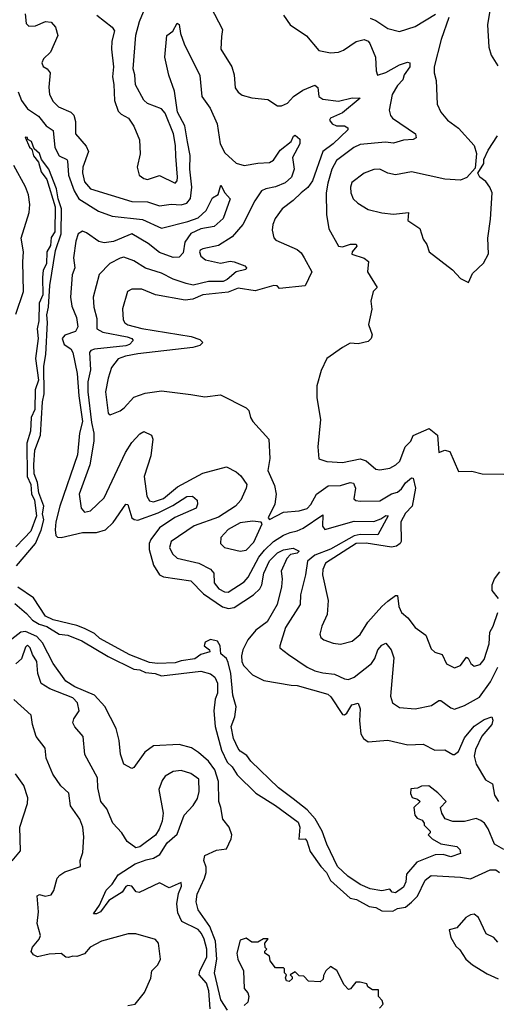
# Model space of a CAD drawing. Extents: x 1603745 to 1745082, y 385868 to 533966.
# Tile 348 of 646: x 1729055 to 1731477, y 410945 to 415945. Entities that reach past the tile are written whole.
import ezdxf

# ---------------------------------------------------------------- set-up
doc = ezdxf.new("R2010")
doc.units = 0

msp = doc.modelspace()

# ---------------------------------------------------------------- linework, layer by layer
at = {"layer": '0CON20XD'}
for points in [[(1731490, 416255), (1731466.4, 416186.4), (1731465.8, 416125), (1731432.1, 415917.9), (1731438.1, 415805), (1731450.6, 415765), (1731485, 415710)], [(1729083.1, 415975), (1729087.1, 415925), (1729101.8, 415911.8), (1729135, 415912.7), (1729185.4, 415934.6), (1729215, 415932.5), (1729237.3, 415907.3), (1729249.3, 415865), (1729210.8, 415779.2), (1729175.7, 415745), (1729167.1, 415725), (1729175, 415706.2), (1729195, 415694.2), (1729209.4, 415675), (1729202.6, 415602.6), (1729206.2, 415565), (1729225, 415530), (1729252, 415502), (1729315.7, 415475.7), (1729330.6, 415460.6), (1729338.3, 415428.3), (1729338.8, 415365), (1729392.4, 415302.4), (1729404.7, 415275), (1729375.8, 415195), (1729373.8, 415166.2), (1729385, 415121.1), (1729415, 415085.3), (1729625, 415021.6), (1729705, 415020.3), (1729765, 414999.6), (1729825, 415008.2), (1729875.2, 415004.8), (1729905, 415012.5), (1729923.2, 415036.8), (1729929.1, 415095), (1729919.5, 415185), (1729920.8, 415255), (1729906.9, 415325)], [(1729447.5, 415967.5), (1729525, 415906.2), (1729537.3, 415887.3), (1729524, 415835), (1729522, 415795), (1729532, 415705), (1729526, 415655), (1729533.8, 415615), (1729536.7, 415535), (1729555, 415480), (1729570, 415465), (1729608, 415445), (1729635, 415403.8), (1729664.4, 415335), (1729666.4, 415263.6), (1729651.4, 415195), (1729662.9, 415155), (1729685, 415137.8), (1729705, 415133.9), (1729765, 415153.1), (1729845, 415114.5), (1729854.5, 415125.5), (1729856.9, 415145), (1729847.8, 415252.2), (1729847.3, 415305), (1729837, 415365), (1729795, 415470), (1729775, 415492.2), (1729705, 415518.6), (1729685, 415535.8), (1729644.2, 415614.2), (1729640.8, 415665), (1729632, 415695), (1729644.5, 415865.5), (1729663.8, 415935), (1729692.9, 416005)], [(1730025, 416011.2), (1730085.4, 415895.4), (1730080.4, 415859.6), (1730077.1, 415795), (1730132.9, 415705), (1730144.3, 415665), (1730149.2, 415599.2), (1730165.8, 415575.8), (1730185, 415561.2), (1730235, 415547.1), (1730315, 415540), (1730365, 415506.7), (1730385, 415506.7), (1730415, 415520), (1730445.8, 415554.2), (1730493, 415587), (1730555, 415611.4), (1730570, 415600), (1730575.7, 415555), (1730595, 415540.8), (1730675, 415531.2), (1730745, 415548), (1730785.6, 415545.6), (1730695, 415471), (1730634.4, 415445), (1730630, 415435), (1730642, 415415), (1730665, 415406.4), (1730706.2, 415405), (1730722.5, 415395), (1730723.1, 415385), (1730648.4, 415315), (1730595.4, 415274.6), (1730543.1, 415126.9), (1730518.3, 415091.7), (1730484.8, 415065.2), (1730444, 415026), (1730388, 414985), (1730352.9, 414935), (1730341.4, 414905), (1730338.6, 414875), (1730346.8, 414836.8), (1730356, 414825), (1730465, 414776.9), (1730485, 414760), (1730501.1, 414735), (1730538.6, 414665), (1730505, 414592.5), (1730375, 414580), (1730363.9, 414593.9), (1730345.6, 414595.6), (1730251.4, 414568.6), (1730165, 414582), (1730115, 414561.4), (1729985, 414546.7), (1729935, 414525.3), (1729895, 414520), (1729745, 414547.3), (1729675, 414576.2), (1729625, 414577.1), (1729602.9, 414565), (1729576.9, 414476.9), (1729580.7, 414420.7), (1729589.2, 414405), (1729604.3, 414395), (1729675, 414376), (1729926, 414336), (1729970.6, 414320.6), (1729985.8, 414305), (1729970.4, 414289.6), (1729935, 414279.6), (1729655, 414247.1), (1729593.1, 414236.9), (1729555, 414222.9), (1729521.8, 414178.2), (1729503.8, 414125), (1729490.8, 414055), (1729505, 413946.7), (1729515, 413938.8), (1729565, 413958), (1729586.5, 413973.5), (1729635, 414028), (1729692.1, 414047.9), (1729775, 414059.4), (1729925, 414042.2)], [(1730395, 415966.7), (1730429.1, 415919.1), (1730512.4, 415862.4), (1730575, 415788), (1730635, 415776.5), (1730675, 415779.2), (1730700.9, 415789.1), (1730765, 415834.5), (1730805, 415844.2), (1730825, 415835.8), (1730833.9, 415823.9), (1730863.1, 415755), (1730865.6, 415685.6), (1730872.3, 415662.3), (1730915, 415676.1), (1730985, 415715.9), (1731025, 415728.4), (1731037.5, 415725), (1731037.6, 415705), (1731008.7, 415665), (1731001.3, 415638.7), (1730975, 415611.1), (1730947.5, 415565), (1730931.9, 415485), (1730938.9, 415458.9), (1730950, 415445), (1731065.4, 415365.4), (1731070, 415345), (1731055, 415336.9), (1731005, 415333), (1730955, 415318), (1730913.1, 415323.1), (1730785, 415311.4), (1730752.7, 415295), (1730665, 415228.9), (1730641, 415185), (1730620, 415115), (1730612.6, 415065), (1730613.1, 414955), (1730625, 414883.3), (1730674.1, 414794.1), (1730695, 414790.4), (1730736.2, 414805), (1730764.5, 414804.5), (1730768.5, 414795), (1730744.4, 414765), (1730743.2, 414753.2), (1730804.5, 414734.5), (1730827.3, 414717.3), (1730822.9, 414665), (1730871.4, 414585), (1730851.2, 414565), (1730839.2, 414515), (1730844, 414475), (1730827, 414397), (1730846.2, 414345), (1730841.2, 414325), (1730825, 414310), (1730775, 414299.2), (1730735, 414301.5), (1730695, 414280), (1730616.2, 414223.8), (1730587, 414163), (1730564, 414086), (1730564.5, 414024.5), (1730583.7, 413913.7), (1730570.4, 413775), (1730574.4, 413714.4), (1730615, 413701.1), (1730695, 413696.7), (1730785, 413714.8), (1730815, 413704.2), (1730865, 413662.1), (1730885, 413659.1), (1730935, 413667.5), (1730966.4, 413683.6), (1730986.4, 413703.6), (1731013.6, 413775), (1731042.3, 413805), (1731055, 413832.5), (1731135, 413868.6), (1731177.5, 413835), (1731185, 413747.5), (1731215, 413758.8), (1731241.2, 413751.2), (1731285, 413650), (1731352, 413652), (1731405, 413638), (1731515, 413637.5)], [(1730835, 415952.1), (1730865, 415940.4), (1730925, 415899.2), (1730985, 415883.8), (1731065, 415909.5), (1731167.6, 415972.4)], [(1729906.9, 415325), (1729894, 415405), (1729857.5, 415475), (1729841.1, 415581.1), (1729813, 415663), (1729792.5, 415755), (1729802, 415865), (1729833.9, 415886.1), (1729855, 415927.5), (1729865, 415920), (1729872, 415875), (1729891.3, 415821.3), (1729970.8, 415660.8), (1729980.8, 415555), (1730022.5, 415495), (1730059.2, 415415), (1730073.7, 415313.7), (1730097.8, 415267.8), (1730155, 415216.8), (1730195, 415204), (1730265, 415216.8), (1730325, 415219.5), (1730345, 415230.6), (1730358.2, 415251.8), (1730378.5, 415281.5), (1730434.2, 415325.8), (1730446.9, 415353.1), (1730455, 415357.5), (1730478.5, 415338.5), (1730478.9, 415315), (1730441.8, 415245), (1730450, 415185), (1730436.1, 415145), (1730403.2, 415116.8), (1730355, 415095.6), (1730305, 415086.3), (1730283.1, 415075), (1730249.6, 415025), (1730189.5, 414905), (1730135, 414841.3), (1730065, 414797.7), (1729985, 414781.4), (1729972.3, 414775), (1729967.8, 414765), (1729975, 414743.8), (1729998.6, 414725), (1730075, 414708.9), (1730125, 414717.7), (1730145.6, 414715.6), (1730198.5, 414695), (1730207.5, 414685), (1730203.3, 414676.7), (1730155, 414664.7), (1730109.2, 414625), (1730089.2, 414615), (1730015, 414614.5), (1729936.5, 414596.5), (1729901.1, 414605), (1729835, 414627.3), (1729775, 414657.9), (1729695, 414682.6), (1729635, 414719.3), (1729585, 414738.5), (1729565.7, 414734.3), (1729513.3, 414706.7), (1729458.6, 414651.4), (1729428.4, 414535), (1729431.6, 414485), (1729447, 414427), (1729446.5, 414375), (1729477.2, 414357.2), (1729600.8, 414335), (1729624.2, 414325), (1729630.8, 414315), (1729613.3, 414295), (1729595, 414289), (1729435, 414270.9), (1729416, 414265), (1729409.7, 414255), (1729414, 414166), (1729401.6, 414105), (1729401, 414055), (1729419.6, 413899.6), (1729431.9, 413845), (1729432.1, 413805), (1729411.4, 413685), (1729356.9, 413535), (1729367.5, 413465), (1729385, 413444.4), (1729415, 413451.5), (1729485, 413517.1), (1729592.9, 413747.1), (1729625, 413797.3), (1729665, 413841.2), (1729685, 413853.3), (1729724.2, 413834.2), (1729731.4, 413815), (1729720.7, 413729.3), (1729687.2, 413625), (1729701.1, 413525), (1729715, 413500.8), (1729735, 413495.8), (1729785, 413512.9), (1729856.9, 413573.1), (1729985, 413641.7), (1730105, 413674.6), (1730155, 413648.5), (1730178.1, 413628.1), (1730208.9, 413585), (1730205.5, 413565), (1730178, 413505), (1730152.3, 413475), (1730065, 413418.5), (1729941.1, 413375), (1729825, 413295.6), (1729816.9, 413265), (1729831.7, 413231.7), (1729855, 413210.5), (1729965, 413185.8), (1730024, 413155), (1730040.7, 413135), (1730042.9, 413085), (1730066.7, 413055), (1730095, 413039.2), (1730115, 413038.5), (1730195, 413090.9), (1730216, 413114), (1730269.4, 413215), (1730298.8, 413251.2), (1730345, 413295.2), (1730395, 413327.9), (1730428.7, 413341.3), (1730465, 413349.2), (1730495, 413363.5), (1730595, 413430), (1730593.3, 413373.3), (1730605.4, 413355.4), (1730755, 413398), (1730855, 413397), (1730890.1, 413409.9), (1730915, 413426.8), (1730926.9, 413425), (1730875, 413329), (1730785, 413329.8), (1730755, 413324), (1730635, 413255.5), (1730555, 413225.3), (1730517.3, 413195), (1730506.6, 413125), (1730481.1, 413025), (1730479.5, 412975), (1730405, 412858), (1730376.2, 412765), (1730376.7, 412755), (1730421.2, 412721.2), (1730515, 412657.7), (1730555, 412638.2), (1730595, 412627.5), (1730655, 412621.8), (1730705, 412597.9), (1730725, 412594.6), (1730755, 412605.4), (1730842.5, 412675), (1730859.2, 412700.8), (1730875.4, 412745), (1730895, 412768.9), (1730915, 412778), (1730942.5, 412745), (1730956.2, 412705), (1730939.2, 412509.2), (1730950, 412475), (1730985, 412452.2), (1731065, 412444.6), (1731148.1, 412461.9), (1731185, 412486.9), (1731195, 412486.9), (1731245, 412450.8), (1731265, 412444.3), (1731315, 412461.5), (1731391.5, 412505), (1731447, 412583), (1731485, 412657.3)], [(1731235.7, 415955), (1731195.8, 415844.2), (1731160.4, 415705), (1731160.5, 415675), (1731170.5, 415635), (1731175.6, 415515), (1731194.4, 415475), (1731228.6, 415435), (1731284.4, 415394.4), (1731363.8, 415305), (1731376.2, 415265), (1731368.8, 415191.2), (1731326.8, 415143.2), (1731295, 415130), (1731215, 415134.4), (1731045, 415172), (1730965, 415156), (1730925, 415165.7), (1730885, 415185.6), (1730855, 415184.5), (1730805, 415164.5), (1730742.6, 415117.4), (1730735.3, 415095), (1730737.1, 415065), (1730750, 415035), (1730772.6, 415012.6), (1730825, 414980.5), (1730895, 414963.3), (1730955, 414957.7), (1731031.2, 414965), (1731027.1, 414925), (1731087.5, 414885), (1731105, 414830), (1731123.4, 414803.4), (1731135.5, 414765.5), (1731254, 414675), (1731295, 414630), (1731335, 414610), (1731356, 414655), (1731411.3, 414708.7), (1731437.1, 414755), (1731434.3, 414835), (1731447.9, 414932.1), (1731455.8, 415065), (1731443.8, 415095), (1731422.7, 415122.7), (1731393.3, 415145), (1731383.3, 415165), (1731412.5, 415215), (1731413.3, 415235), (1731435, 415282.5), (1731483.3, 415355)], [(1729047.8, 415577.8), (1729064.8, 415535), (1729095, 415492.2), (1729150.8, 415455), (1729189.6, 415405), (1729225, 415381.4), (1729233.7, 415295), (1729255, 415253.4), (1729295, 415235.4), (1729298.6, 415228.6), (1729303.7, 415155), (1729331.9, 415075), (1729355.7, 415035), (1729455, 414972.9), (1729525, 414946.7), (1729679.2, 414929.2), (1729775, 414886.7), (1729910.2, 414919.8), (1729961.4, 414938.6), (1730002.2, 414975), (1730035, 415040), (1730063, 415057), (1730076.2, 415105), (1730098, 415065), (1730123.8, 415035), (1730088.6, 414935), (1730042.5, 414895), (1729975, 414883.3), (1729925, 414859.6), (1729893.4, 414815), (1729885, 414761.2), (1729865, 414738), (1729835, 414736.9), (1729765, 414762.6), (1729707.5, 414807.5), (1729625, 414857.4), (1729531.2, 414818.8), (1729485, 414811.1), (1729457.9, 414817.9), (1729395, 414863.1), (1729375, 414871), (1729352.4, 414857.6), (1729340.8, 414820.8), (1729328.6, 414735), (1729334.5, 414685), (1729321.4, 414648.6), (1729314, 414535), (1729319.9, 414489.9), (1729343.1, 414433.1), (1729350.7, 414385), (1729338.3, 414361.7), (1729285, 414343), (1729271.1, 414325), (1729280.6, 414295), (1729315, 414273.2), (1729325, 414254.2), (1729347.3, 414147.3), (1729355.5, 414034.5), (1729374.3, 413905), (1729358.8, 413845), (1729349.2, 413735), (1729259.1, 413475), (1729238.5, 413395), (1729234.8, 413354.8), (1729239.5, 413325), (1729246.4, 413316.4), (1729265.5, 413315.5), (1729375, 413340.4), (1729445, 413340), (1729490.9, 413355), (1729529.3, 413390.7), (1729595, 413484), (1729605, 413483.3), (1729625.3, 413415.3), (1729636, 413406), (1729655, 413403.6), (1729759.1, 413440.9), (1729832.7, 413477.3), (1729905, 413523.1), (1729933.3, 413525), (1729956.9, 413505), (1729958.8, 413485), (1729952.1, 413465), (1729843.3, 413416.7), (1729764.9, 413365.1), (1729720.9, 413305), (1729713.5, 413285), (1729713.1, 413255), (1729735.5, 413175), (1729765, 413126.1), (1729785, 413116.3), (1729925, 413096), (1729989.2, 413029.2), (1730085, 412962.7), (1730115.2, 412954.8), (1730145, 412959.4), (1730242.7, 413025), (1730275, 413054), (1730284.9, 413075.1), (1730296.3, 413135), (1730324, 413196), (1730365, 413236.9), (1730395, 413252.6), (1730445, 413261.8), (1730475.3, 413245.3), (1730465.7, 413235), (1730430.9, 413229.1), (1730411.6, 413208.4), (1730383.4, 413145), (1730388.6, 413105), (1730384.5, 413065), (1730362.6, 412975), (1730312.1, 412887.9), (1730255.1, 412844.9), (1730215, 412795.9), (1730188.3, 412745), (1730181.3, 412715), (1730183, 412685), (1730191.6, 412665), (1730237.7, 412617.7), (1730295, 412588.4), (1730434.6, 412565.4), (1730465, 412563.1), (1730619.9, 412519.9), (1730635.9, 412505.9), (1730695, 412416.4), (1730705, 412415.4), (1730716.6, 412423.4), (1730743.1, 412465), (1730775, 412474), (1730784.7, 412444.7), (1730781.5, 412385), (1730788.5, 412318.5), (1730801.2, 412295), (1730825, 412278.2), (1730925, 412286.9), (1731028, 412262), (1731105, 412266.2), (1731165, 412235.5), (1731215, 412236.9), (1731255, 412213.5), (1731265, 412213.5), (1731285, 412228.5), (1731315, 412297.3), (1731363.5, 412356.5), (1731415, 412391.1), (1731453.9, 412403.9), (1731458.6, 412388.6), (1731453.4, 412365), (1731402.9, 412307.1), (1731371.4, 412238.6), (1731364.3, 412204.3), (1731374.7, 412165), (1731422.5, 412085), (1731456.9, 412065), (1731467.1, 412007.1), (1731487.5, 411975)], [(1729038.7, 413171.3), (1729135, 413284.4), (1729165, 413353.1), (1729176.9, 413405), (1729171.5, 413435), (1729177.9, 413475), (1729152.1, 413542.1), (1729145.3, 413595), (1729129.4, 413639.4), (1729127, 413685), (1729131.8, 413758.2), (1729160.5, 413835), (1729170.8, 414005), (1729179.5, 414045), (1729178.5, 414185), (1729187.2, 414245), (1729196.9, 414406.9), (1729193.4, 414446.6), (1729202.2, 414485), (1729208, 414595), (1729237.4, 414772.6), (1729265, 414857.5), (1729268.2, 414985), (1729250, 415035), (1729241.4, 415085), (1729203.8, 415185), (1729165.4, 415235.4), (1729155.6, 415265), (1729128.8, 415288.8), (1729115, 415326), (1729097, 415337), (1729095, 415346.7), (1729082.5, 415347.5), (1729105, 415297.5), (1729117, 415287), (1729125, 415253.3), (1729150.8, 415220.8), (1729165, 415171.2), (1729192.9, 415132.9), (1729234.7, 414995), (1729233.2, 414866.8), (1729215, 414838.8), (1729211.8, 414798.2), (1729193.6, 414765), (1729192, 414705), (1729175, 414673.3), (1729170.4, 414635), (1729172.8, 414547.2), (1729153.8, 414505), (1729152.5, 414415), (1729143.8, 414375), (1729149.6, 414325), (1729135.6, 414225), (1729151.1, 414115), (1729134.3, 414065), (1729131.8, 413965), (1729113.6, 413925), (1729110.7, 413855), (1729091.2, 413795), (1729093.5, 413625), (1729111.2, 413585), (1729115, 413536.2), (1729129.6, 413505), (1729141.2, 413425), (1729112.2, 413347.8), (1729078.6, 413311.4), (1729035, 413267.5)], [(1729035, 414449.4), (1729074.8, 414565), (1729070.6, 414715), (1729074.8, 414765), (1729063.1, 414835), (1729103.5, 414965), (1729106.3, 415006.3), (1729099.5, 415055), (1729085.1, 415095.1), (1729025.9, 415205)], [(1729925, 414042.2), (1729995, 414030), (1730075, 414039.2), (1730205, 413973.3), (1730219.5, 413959.5), (1730228, 413925), (1730240, 413905), (1730321.2, 413815), (1730325.6, 413715.6), (1730316.2, 413655), (1730349.4, 413579.4), (1730358.2, 413535), (1730352.2, 413485), (1730317.5, 413415), (1730325, 413407.5), (1730395.4, 413444.6), (1730475, 413450.4), (1730515, 413462.9), (1730535, 413482.5), (1730562.4, 413535), (1730621.9, 413578.1), (1730685, 413579.6), (1730734.6, 413594.6), (1730751.6, 413591.6), (1730761.9, 413565), (1730752.4, 413512.4), (1730762.4, 413502.4), (1730785, 413500), (1730885, 413501.8), (1730943.7, 413536.3), (1730975.5, 413545), (1730995, 413562.3), (1731015, 413592.6), (1731045, 413619.1), (1731055, 413616.2), (1731065.9, 413565), (1731049.5, 413475), (1731015, 413439.2), (1730992.4, 413395), (1730992.5, 413295), (1730988, 413285), (1730968.9, 413271.1), (1730944.6, 413265.4), (1730815, 413287.1), (1730765, 413285.4), (1730609.2, 413185), (1730595, 413152.5), (1730594.2, 413125), (1730622.1, 412995), (1730617.3, 412925), (1730590.6, 412865), (1730580, 412825), (1730585, 412806.7), (1730600, 412795), (1730648, 412778), (1730685, 412773.6), (1730745, 412789.4), (1730785, 412822.9), (1730824.6, 412885.4), (1730894.4, 412965), (1730925, 412991.2), (1730965, 413021.4), (1730975, 413021.2), (1730981.8, 412965), (1730995, 412934.5), (1731027.1, 412907.1), (1731065, 412859.1), (1731118.8, 412818.8), (1731145, 412749.5), (1731165, 412733.5), (1731201.7, 412721.7), (1731223.6, 412673.6), (1731265, 412653.3), (1731294, 412666), (1731325, 412707.5), (1731333.3, 412703.3), (1731347.5, 412675), (1731365, 412661.2), (1731395, 412670), (1731415.5, 412695), (1731440.8, 412775), (1731443.3, 412835), (1731461.4, 412865), (1731484.4, 412935)], [(1730175, 413245.7), (1730205, 413251.8), (1730245, 413292.2), (1730287.5, 413385), (1730282.5, 413392.5), (1730237.6, 413397.6), (1730175, 413390), (1730115, 413356.4), (1730076.9, 413315), (1730075.6, 413285.6), (1730095, 413264.2), (1730175, 413245.7)], [(1731487.1, 413005), (1731455.5, 413045.5), (1731456.2, 413075), (1731467.1, 413105), (1731495, 413140.8)], [(1731515, 411730.4), (1731468.3, 411758.3), (1731435, 411836.2), (1731416.2, 411865), (1731398.8, 411878.8), (1731375, 411888.8), (1731315, 411873.8), (1731255, 411872.5), (1731217, 411887), (1731200, 411915), (1731193.3, 411945), (1731222.5, 411975), (1731179.5, 412019.5), (1731133.6, 412053.6), (1731097, 412053), (1731077, 412043), (1731041.7, 412038.3), (1731040, 412015), (1731050, 411995), (1731077, 411987), (1731090, 411975), (1731057.5, 411945), (1731063.3, 411905), (1731075, 411890), (1731099.3, 411879.3), (1731110, 411865), (1731110, 411855), (1731140, 411825), (1731140, 411815), (1731130, 411805), (1731150, 411785), (1731195, 411760), (1731276.1, 411746.1), (1731290.7, 411730.7), (1731295, 411710), (1731245, 411693.1), (1731206.1, 411706.1), (1731165.6, 411704.4), (1731073.4, 411666.6), (1731021.2, 411605), (1731016.4, 411566.4), (1731005, 411539.5), (1730965, 411511.2), (1730948.1, 411515), (1730935, 411530), (1730895, 411521.9), (1730835, 411530.8), (1730785, 411553.3), (1730722.2, 411595), (1730670.6, 411645), (1730615, 411758.1), (1730591.5, 411825), (1730556.3, 411886.3), (1730515, 411931.9), (1730445, 411987.5), (1730370, 412045), (1730229.7, 412179.7), (1730209.2, 412209.2), (1730175, 412230.8), (1730164.3, 412244.3), (1730141.2, 412295), (1730128.9, 412355), (1730148.6, 412405), (1730155.3, 412455), (1730137.3, 412515), (1730127.9, 412625), (1730115, 412680), (1730105, 412701.5), (1730076.2, 412725), (1730073.3, 412765), (1730059.3, 412789.3), (1730025, 412796.7), (1729997, 412783), (1729992.5, 412765), (1730020, 412745), (1730021.2, 412735), (1729975, 412721.2), (1729945, 412699.4), (1729875, 412689.7), (1729845, 412678.5), (1729755, 412675.9), (1729715, 412680.2), (1729615, 412720.2), (1729462.2, 412802.2), (1729435, 412827.3), (1729385, 412852.6), (1729345, 412868.7), (1729225, 412897.5), (1729186.7, 412916.7), (1729125, 413008.2), (1729045, 413063.1)], [(1729030.6, 412980.6), (1729089.9, 412929.9), (1729119.6, 412895), (1729154.1, 412875), (1729192.6, 412862.6), (1729255, 412824.8), (1729299.1, 412819.1), (1729371, 412791), (1729505, 412710.9), (1729635, 412647.3), (1729665, 412644.2), (1729695, 412629.3), (1729744, 412624), (1729775, 412613.1), (1729975, 412635.8), (1730025, 412622.4), (1730046.7, 412606.7), (1730059.6, 412575), (1730059.5, 412525), (1730048, 412495), (1730041.8, 412435), (1730048.9, 412355), (1730081.1, 412235), (1730109.5, 412175), (1730135, 412150.4), (1730159.9, 412109.9), (1730255, 412017.8), (1730354.1, 411955), (1730469.7, 411869.7), (1730478.9, 411845), (1730473, 411783), (1730505, 411785.4), (1730513.5, 411775), (1730531.2, 411721.2), (1730584.6, 411644.6), (1730613.2, 411615), (1730634.1, 411574.1), (1730734.3, 411484.3), (1730766.4, 411476.4), (1730831.1, 411441.1), (1730865, 411436.2), (1730895, 411420.4), (1730951.4, 411418.6), (1730975, 411432.2), (1731015, 411438.3), (1731045, 411464.2), (1731076.1, 411493.9), (1731114.9, 411575.1), (1731145, 411598.2), (1731295, 411590.2), (1731345, 411582.1), (1731445, 411628.4), (1731475, 411628), (1731492.9, 411615)], [(1730110.5, 410915), (1730077.7, 410967.7), (1730044.1, 411105), (1730057, 411175), (1730049.7, 411265), (1730020.9, 411340.9), (1729961.9, 411425), (1729951.9, 411465), (1729957.5, 411505), (1729994.1, 411585), (1730001.8, 411615), (1730001.9, 411641.9), (1729990, 411675), (1729995, 411701.2), (1730055, 411727.1), (1730105, 411734.2), (1730128.8, 411785), (1730133.3, 411805), (1730120, 411845), (1730086.9, 411885), (1730077.5, 411945), (1730066.7, 411975), (1730064.4, 412075.6), (1730047, 412135), (1730015, 412180.4), (1729964.4, 412224.4), (1729927.3, 412247.3), (1729865, 412263.9), (1729735, 412256.8), (1729690.7, 412225), (1729635, 412146.7), (1729625, 412142.5), (1729585, 412163.8), (1729566.4, 412215), (1729560, 412285), (1729545.6, 412345), (1729487.5, 412457.5), (1729435.1, 412515.1), (1729335, 412556.4), (1729289.8, 412585), (1729225, 412676.1), (1729170.9, 412780.9), (1729142.3, 412812.3), (1729085, 412838.1), (1729060.9, 412835), (1728985, 412774.8)], [(1730022.2, 410922.2), (1730016.6, 411013.4), (1730005, 411052.7), (1729967.3, 411095), (1729970, 411115), (1730005.4, 411185), (1730005.9, 411225), (1729991.7, 411275), (1729978.4, 411305), (1729961.4, 411325), (1729879.1, 411365), (1729859, 411409), (1729853.8, 411455), (1729862.2, 411507.8), (1729877.8, 411545), (1729875, 411564.2), (1729815, 411535.9), (1729765, 411562.6), (1729662.1, 411512.1), (1729646.9, 411516.9), (1729625.6, 411545), (1729605, 411548.8), (1729595, 411543.6), (1729576, 411514), (1729508.2, 411471.8), (1729465, 411414.8), (1729445, 411404.4), (1729430.8, 411405), (1729461.2, 411448.8), (1729494.9, 411525.1), (1729525, 411554.6), (1729555, 411602), (1729641.1, 411658.9), (1729698.5, 411678.5), (1729735, 411687.6), (1729767.1, 411705), (1729804.5, 411765.5), (1729855, 411809.2), (1729891.5, 411905), (1729935.8, 411954.2), (1729959.3, 411990.7), (1729966.6, 412025), (1729965, 412088.8), (1729925, 412117.8), (1729875, 412132.5), (1729835, 412126.7), (1729795, 412104.2), (1729778.3, 412081.7), (1729762.3, 412035), (1729783.5, 411915), (1729778.6, 411875), (1729764.4, 411835), (1729745, 411804.2), (1729666, 411745), (1729645, 411739.2), (1729601.2, 411771.2), (1729574.4, 411815), (1729528.5, 411865), (1729497.4, 411937.4), (1729466.5, 411975), (1729452.1, 412045), (1729450.9, 412095), (1729386.1, 412213.9), (1729378.2, 412305), (1729334.6, 412354.6), (1729325.6, 412375), (1729329.4, 412395), (1729356.9, 412435), (1729348.8, 412475), (1729325, 412500.7), (1729207.6, 412547.6), (1729164.3, 412574.3), (1729148, 412625), (1729142.8, 412685), (1729120.9, 412720.9), (1729109.1, 412755), (1729095, 412768.1), (1729085, 412758.8), (1729065, 412700), (1729035, 412673.3)], [(1729605, 410938.8), (1729642.5, 410945), (1729690, 411005), (1729721.7, 411078.3), (1729726.7, 411115), (1729757.5, 411145), (1729770, 411175), (1729760, 411255), (1729745, 411273.3), (1729645, 411302.9), (1729607, 411303), (1729470, 411265), (1729413.3, 411235), (1729385, 411201.2), (1729345, 411187.5), (1729325, 411190), (1729303, 411183), (1729290, 411185), (1729265, 411202.5), (1729205, 411199.4), (1729145, 411186.9), (1729125.7, 411195.7), (1729113.6, 411213.6), (1729119.5, 411235), (1729154.1, 411275), (1729160.3, 411295), (1729143.3, 411355), (1729150.6, 411415), (1729144.5, 411495.5), (1729155, 411502), (1729185, 411494.2), (1729215, 411501.2), (1729227.7, 411522.3), (1729245.6, 411585), (1729258.8, 411601.2), (1729285, 411617.5), (1729363.8, 411645), (1729362.2, 411675), (1729375.7, 411715.7), (1729380.4, 411795), (1729375.8, 411845), (1729361.2, 411885), (1729313.1, 411953.1), (1729305, 412017.1), (1729264.7, 412054.7), (1729223.7, 412113.7), (1729189.2, 412195), (1729185, 412246.2), (1729138.5, 412305), (1729120, 412365), (1729113.2, 412413.2), (1729025, 412493.3)], [(1729016.6, 411673.4), (1729058.6, 411725), (1729056.4, 411845), (1729094.4, 411965), (1729096.8, 411993.2), (1729076.3, 412056.3), (1729033.8, 412115)], [(1731485, 411260), (1731463.6, 411283.6), (1731425, 411302.5), (1731386.1, 411386.1), (1731365, 411402.5), (1731345, 411400), (1731322.5, 411385), (1731276.1, 411333.9), (1731237.5, 411322.5), (1731246, 411285), (1731270.9, 411240.9), (1731291.7, 411221.7), (1731322, 411175), (1731355, 411146), (1731430.3, 411100.3), (1731486.2, 411075)], [(1730882.5, 410925), (1730902.5, 410945), (1730897.5, 410965), (1730877.5, 410985), (1730878.3, 411018.3), (1730848.3, 411018.3), (1730823.6, 411033.6), (1730818.3, 411048.3), (1730785, 411057.5), (1730763, 411057), (1730736, 411024), (1730725, 411020), (1730703.9, 411043.9), (1730666.4, 411116.4), (1730635, 411137.5), (1730610, 411115), (1730598.3, 411091.7), (1730597, 411073), (1730581.7, 411058.3), (1730523, 411063), (1730498.3, 411088.3), (1730475, 411090), (1730455, 411110), (1730430, 411095), (1730440, 411085), (1730440, 411075), (1730425, 411060), (1730410, 411065), (1730405, 411080), (1730410, 411095), (1730400, 411105), (1730400, 411125), (1730395, 411130), (1730355, 411130), (1730327.5, 411165), (1730325, 411190), (1730300, 411205), (1730300, 411215), (1730310, 411225), (1730303, 411233), (1730300, 411255), (1730318.3, 411278.3), (1730293, 411277), (1730265, 411260), (1730235, 411260), (1730205, 411280), (1730175, 411270), (1730157.5, 411205), (1730164, 411175), (1730192, 411115), (1730196.2, 411025), (1730215, 411002.5), (1730220, 410985), (1730214.2, 410955.8), (1730195, 410938.8)]]:
    msp.add_lwpolyline(points, dxfattribs=at)

doc.saveas('drawing.dxf')
